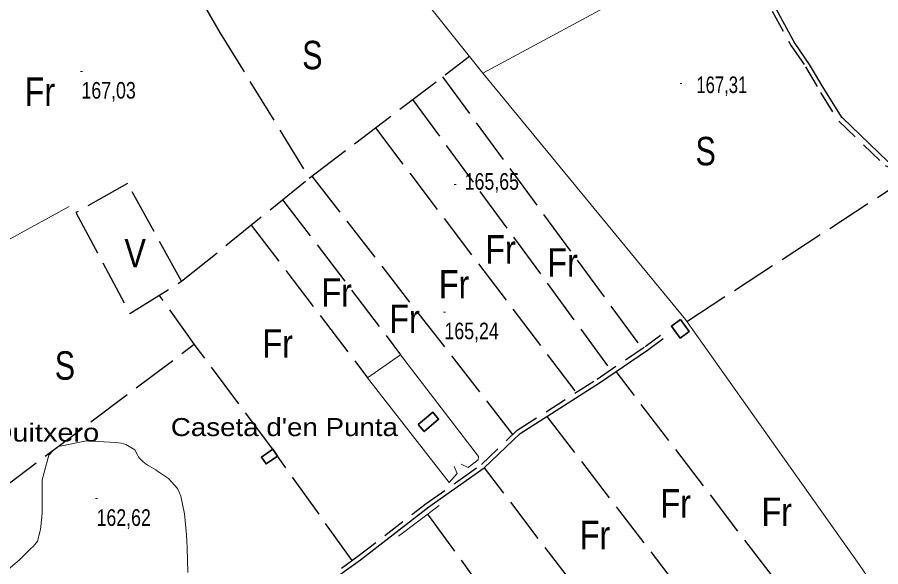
# Model space of a CAD drawing. Extents: x -807245 to 6129983, y -54972206 to 262146364.
# Drawn here: x 490603.1 to 491058.3, y 4382576.5 to 4382866.3 of the extents above; entities that cross this region are included whole.
import ezdxf
from ezdxf.enums import TextEntityAlignment as Align

# ---------------------------------------------------------------- set-up
doc = ezdxf.new("R2010")
doc.units = 0
doc.header["$LTSCALE"] = 4
doc.linetypes.add('LONG_DASHED', pattern=[7.5, 6, -1.5])
doc.linetypes.add('MEDIUM_DASHED', pattern=[4.5, 3, -1.5])
for name, color, linetype, lineweight in [('25', 7, 'LONG_DASHED', 25), ('27', 7, 'Continuous', 25), ('38', 7, 'Continuous', 25), ('47', 7, 'Continuous', 35), ('51', 7, 'Continuous', 13), ('7', 7, 'Continuous', 13), ('9', 7, 'Continuous', 13)]:
    doc.layers.add(name, color=color, linetype=linetype, lineweight=lineweight)
doc.layers.add('31', color=7, linetype='Continuous')
doc.layers.add('5', color=7, linetype='Continuous')

msp = doc.modelspace()

# ---------------------------------------------------------------- linework, layer by layer
at = {"layer": '25'}
for p, q in [((490827.19, 4382834.83), (490932.52, 4382691.59)), ((490811.48, 4382822.86), (490915.9, 4382680.32)), ((490791.85, 4382807.92), (490897.7, 4382668.39)), ((490689.73, 4382727.04), (490757.04, 4382781.42)), ((490758.38, 4382782.44), (490864.23, 4382646.15)), ((490742.98, 4382770.06), (490805.19, 4382688.33)), ((490726.41, 4382756.67), (490787.73, 4382676.2)), ((491019.45, 4382547.63), (490918.79, 4382679.49)), ((490882.2, 4382655.7), (490985.05, 4382521.87)), ((490779.59, 4382579.82), (490740.31, 4382634.87)), ((490950.38, 4382495.9), (490849.42, 4382628.73))]:
    msp.add_line(p, q, dxfattribs=at)
for points in [[(490669.9, 4382926.29), (490710.05, 4382857.96), (490757.04, 4382781.42), (490841.49, 4382845.71)], [(490955.99, 4382705.89), (491063.27, 4382775.57), (491069.85, 4382776.68), (491090.12, 4382783.24), (491193.09, 4382856.38)], [(490737.86, 4382638.44), (490697.4, 4382692.46), (490677.9, 4382719.64)], [(490501.67, 4382586.72), (490578.77, 4382641.92), (490593.83, 4382616.87), (490696.41, 4382693.85)], [(490819.38, 4382604.12), (490916.53, 4382470.55), (490868.66, 4382436.77)]]:
    msp.add_lwpolyline(points, dxfattribs=at)
msp.add_lwpolyline([(490661.24, 4382778.6), (490634.02, 4382763.27), (490662.47, 4382709.99), (490689.73, 4382727.04)], close=True, dxfattribs=at)
at = {"layer": '27'}
msp.add_spline([(491255.21, 4383970.03), (491244.34, 4383967.52), (491230.36, 4383957.66), (491230.81, 4383957.81), (491230.81, 4383957.81), (491220.15, 4383951.47), (491212.7, 4383943.01), (491205.06, 4383944.23), (491184.85, 4383957.71), (491152.82, 4383981.27), (491128.36, 4384004.58), (491128.29, 4384004.88), (491122.26, 4384021.39), (491095.75, 4384034.59), (491071.07, 4384059.32), (491064.71, 4384065.12)], degree=3, dxfattribs=at)
at = {"layer": '38', "linetype": 'MEDIUM_DASHED'}
for points in [[(491001.12, 4382869.45), (491011.09, 4382851.24), (491018.64, 4382840.17), (491026.61, 4382826.68), (491035.79, 4382811.95)], [(491036.22, 4382811.54), (491060.65, 4382788.08), (491073.02, 4382782.8), (491081.1, 4382782.71), (491087.32, 4382786.42), (491096.08, 4382791.18), (491106.17, 4382797.27), (491155.09, 4382830.36), (491178.47, 4382846.5), (491190.53, 4382855.68), (491193.9, 4382857.97)], [(490612.54, 4382451.3), (490625.31, 4382463.2), (490655.26, 4382486.47), (490675.89, 4382501.3), (490692.39, 4382514.04), (490730.07, 4382544.29), (490782.59, 4382581.97), (490818.63, 4382609.85), (490835.39, 4382621.69), (490847.83, 4382630.4), (490866.7, 4382648.52), (490908.78, 4382675.49), (490934.02, 4382692.61), (490942.18, 4382698.67)]]:
    msp.add_lwpolyline(points, dxfattribs=at)
at = {"layer": '38'}
for points in [[(491003.22, 4382870.53), (491013.1, 4382852.48), (491020.64, 4382841.44), (491028.63, 4382827.91), (491037.8, 4382813.19)], [(491195.63, 4382859.82), (491194.55, 4382859.76), (491191.31, 4382857.8), (491175.75, 4382846.73), (491149.42, 4382829.17), (491104.78, 4382799.48), (491094.78, 4382793.44), (491086.03, 4382788.69), (491080.39, 4382785.32), (491073.57, 4382785.4), (491062.11, 4382790.29), (491038.02, 4382813.42)], [(490614.07, 4382449.55), (490626.81, 4382461.44), (490656.65, 4382484.62), (490677.27, 4382499.44), (490693.82, 4382512.22), (490731.47, 4382542.45), (490783.97, 4382580.11), (490820.01, 4382607.99), (490836.72, 4382619.8), (490849.3, 4382628.61), (490868.14, 4382646.69), (490910.05, 4382673.56), (490935.36, 4382690.72), (490943.56, 4382696.81)]]:
    msp.add_lwpolyline(points, dxfattribs=at)
at = {"layer": '47'}
for points in [[(490952.81, 4382706.9), (490957.39, 4382700.57), (490952.56, 4382697.07), (490947.98, 4382703.4)], [(490814.48, 4382651.46), (490822.08, 4382657.98), (490825.23, 4382654.3), (490817.63, 4382647.78)], [(490737.86, 4382638.44), (490731.82, 4382634.29), (490734.27, 4382630.72), (490740.31, 4382634.87)]]:
    msp.add_lwpolyline(points, close=True, dxfattribs=at)
at = {"layer": '51'}
msp.add_line((490825.54, 4382608.78), (490804.04, 4382592.52), dxfattribs=at)
for points in [[(490720.29, 4382963.03), (490736.16, 4382977.45), (490848.58, 4382836.83), (490979.11, 4382907.36)], [(490848.58, 4382836.83), (490955.29, 4382706.87), (491047, 4382577.6), (491132.62, 4382452.56), (491177.42, 4382388.12), (491216.42, 4382324.85), (491215.04, 4382322.42), (491253.12, 4382244.46)], [(490413.94, 4382725.99), (490405.83, 4382719.08), (490403.95, 4382715.59), (490402.18, 4382710.16), (490401.82, 4382705.95), (490423.08, 4382678.17), (490437.81, 4382661.67), (490438.12, 4382661.3), (490508.75, 4382699.77), (490630.5, 4382766.5)], [(490833.38, 4382629.26), (490835.03, 4382625.62), (490830.85, 4382620.96), (490787.73, 4382676.2), (490805.19, 4382688.33), (490846.25, 4382634.55), (490846.06, 4382632.89), (490840.82, 4382628.81), (490837.03, 4382630.54)]]:
    msp.add_lwpolyline(points, dxfattribs=at)
at = {"layer": '7'}
for p, q in [((490636.41, 4382837.76), (490637.41, 4382837.76)), ((490952.51, 4382831.41), (490953.51, 4382831.41)), ((490833.49, 4382778.15), (490834.49, 4382778.15)), ((490827.79, 4382710.83), (490828.79, 4382710.83)), ((490644.35, 4382612.41), (490645.35, 4382612.41))]:
    msp.add_line(p, q, dxfattribs=at)
at = {"layer": '9'}
msp.add_lwpolyline([(490693.03, 4382573.48), (490692.59, 4382586.52), (490692.41, 4382589.92), (490692.21, 4382593.23), (490691.29, 4382604.44), (490689.33, 4382613.74), (490688.48, 4382615.85), (490687.5, 4382617.76), (490682.85, 4382622.94), (490678.09, 4382626.22), (490677.04, 4382626.91), (490676.11, 4382627.52), (490673.71, 4382628.96), (490672.04, 4382629.94), (490671.57, 4382630.24), (490671.08, 4382630.57), (490669.28, 4382631.9), (490667.52, 4382633.75), (490667.06, 4382634.4), (490666.61, 4382635.11), (490665.11, 4382638.19), (490660.34, 4382641.03), (490657.84, 4382641.59), (490654.82, 4382642.05), (490639.63, 4382642.89), (490624.77, 4382639.84), (490621.95, 4382637.85), (490619.7, 4382635.36), (490616.26, 4382622.25), (490616.25, 4382608.29), (490616.15, 4382605.28), (490616.02, 4382602.64), (490615.22, 4382596.17), (490614.36, 4382592.77), (490614.19, 4382592.07), (490614.05, 4382591.46), (490613.81, 4382590.14), (490612.31, 4382588.2), (490611.39, 4382587.21), (490610.24, 4382586.03), (490604.24, 4382580.12), (490596.79, 4382573.83)], dxfattribs=at)

# ---------------------------------------------------------------- texts
at = {"layer": '31'}
for s, width, p in [('S', 0.8, (490758.64, 4382838.86)), ('Fr', 0.85, (490614.96, 4382819.56)), ('S', 0.8, (490966.01, 4382788.21)), ('V', 0.85, (490665.22, 4382734.38)), ('Fr', 0.85, (490857.81, 4382736.38)), ('Fr', 0.85, (490890.56, 4382729.43)), ('Fr', 0.85, (490833.37, 4382717.96)), ('Fr', 0.85, (490771.47, 4382713.67)), ('Fr', 0.85, (490807.19, 4382699.77)), ('Fr', 0.85, (490740.39, 4382686.74)), ('S', 0.8, (490628.18, 4382675.12)), ('Fr', 0.85, (490950.23, 4382602.4)), ('Fr', 0.85, (491003.49, 4382597.99)), ('Fr', 0.85, (490907.68, 4382585.72))]:
    msp.add_text(s, height=15, dxfattribs=dict(at, width=width)).set_placement(p, align=Align.CENTER)
at = {"layer": '5'}
for s, width, p in [('Caseta de Cas Quitxero', 1.2, (490483.56, 4382642.5)), ("Caseta d'en Punta", 1.15, (490684.03, 4382645.39))]:
    msp.add_text(s, height=9.5, dxfattribs=dict(at, width=width)).set_placement(p)
at = {"layer": '7'}
for s, width, p in [('167,31', 0.75, (490961.1, 4382826.32)), ('167,03', 0.8, (490636.91, 4382823.39)), ('165,65', 0.8, (490838.94, 4382775.33)), ('165,24', 0.8, (490828.29, 4382696.46)), ('162,62', 0.8, (490644.85, 4382598.04))]:
    msp.add_text(s, height=8.75, dxfattribs=dict(at, width=width)).set_placement(p)

doc.saveas('drawing.dxf')
